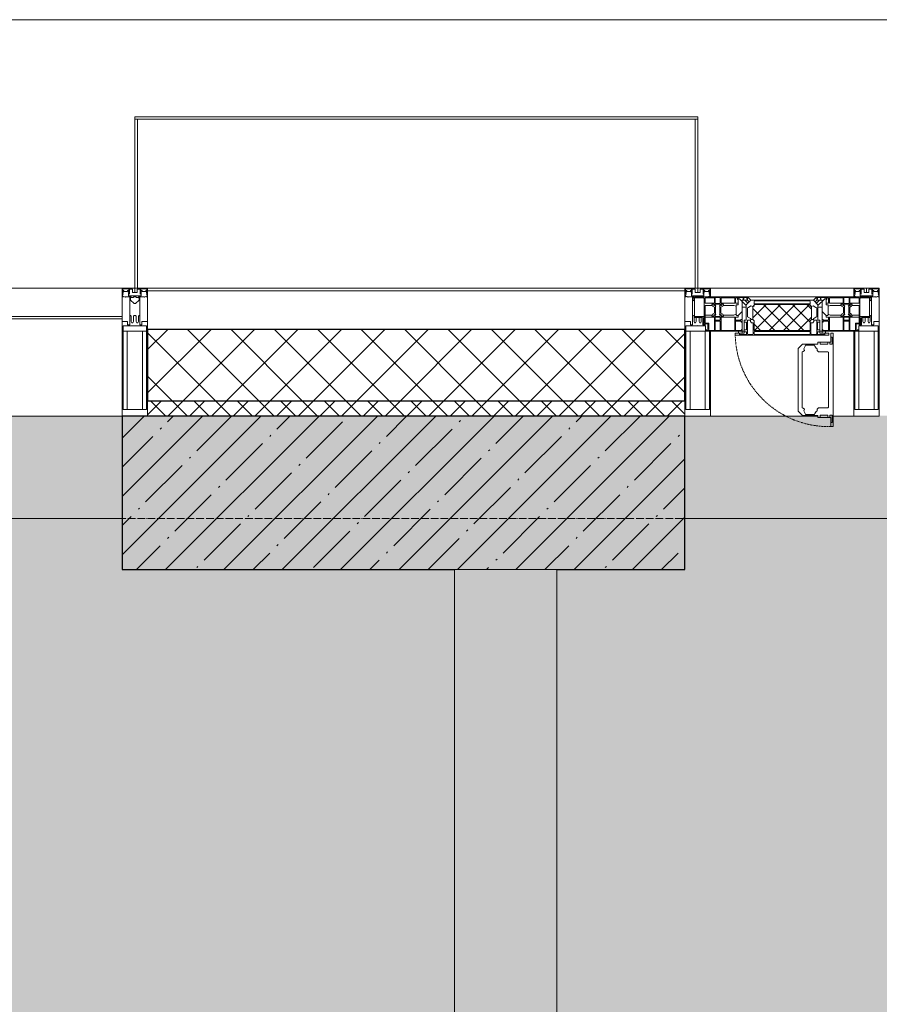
# Model space of a CAD drawing. Header units: millimetres. Extents: x -542966 to 178656, y -69521 to 267189.
# Tile 320 of 388: x -183803 to -182123, y 253686 to 255611. Entities that reach past the tile are written whole.
import ezdxf

# ---------------------------------------------------------------- set-up
doc = ezdxf.new("R2010")
doc.units = ezdxf.units.MM
doc.linetypes.add('-D1-02х01', pattern=[3, 2, -1])
doc.linetypes.add('-D1d1-15x02', pattern=[19, 15, -2, 0, -2])
for name, color, linetype, lineweight in [('_0', 7, 'Continuous', 13), ('A-COLS', 7, 'Continuous', 5), ('A-DETL-GENF', 7, 'Continuous', 5), ('A-GLAZ', 7, 'Continuous', 5), ('A-GLAZ-CURT', 8, 'Continuous', 5), ('A-GLAZ-CWMG', 8, 'Continuous', 5), ('A-WALL', 7, 'Continuous', 5), ('A-WALL-FNSH', 8, 'Continuous', 5), ('I-WALL', 7, 'Continuous', 5), ('S-COLS', 7, 'Continuous', 5), ('S-GRID', 7, 'Continuous', 5), ('Ограждение', 7, 'Continuous', 5), ('Поручни', 7, 'Continuous', 5)]:
    doc.layers.add(name, color=color, linetype=linetype, lineweight=lineweight)

# ---------------------------------------------------------------- blocks, each defined once
blk = doc.blocks.new('Rectangular Mullion - 50Wx250H-2623690-50_AS_M_L19')
at = {"layer": 'A-DETL-GENF'}
for p, q in [((-25, 84), (-25, 250)), ((-25, 250), (0, 250)), ((-23, 237.3), (0, 237.3)), ((-23, 237.3), (-23, 84)), ((-14.9, 84), (-14.9, 237.3)), ((25, 250), (0, 250)), ((23, 237.3), (0, 237.3)), ((14.9, 84), (14.9, 237.3)), ((23, 237.3), (23, 73.6)), ((25, 65.2), (25, 250)), ((0, 84), (-15, 84)), ((0, 84), (23, 84)), ((-0.5, 73.6), (-15, 73.6)), ((-10, 71.3), (-12, 71.3)), ((-10, 57.4), (-10, 71.3)), ((-7, 65.2), (-5.9, 67.3)), ((-7, 65.2), (-7, 57)), ((-4.1, 67.3), (-5.9, 67.3)), ((-4.1, 67.3), (-2.9, 65.1)), ((-2.9, 65.1), (-2.9, 57)), ((0.5, 73.6), (23, 73.6)), ((4.1, 67.3), (2.9, 65.1)), ((2.9, 65.1), (2.9, 57)), ((4.1, 67.3), (5.9, 67.3)), ((7, 65.2), (5.9, 67.3)), ((7, 65.2), (7, 54.7)), ((10, 71.3), (14, 71.3)), ((10, 53), (10, 71.3)), ((14, 71.3), (14, 65.2)), ((14, 65.2), (25, 65.2)), ((8.7, 53), (7, 54.7)), ((8.7, 53), (10, 53)), ((10, 53), (10, 17)), ((8.5, 23), (6, 25.5)), ((8.5, 18.5), (8.5, 23)), ((-23.8, 14.6), (-25, 14.2)), ((-25, 0), (-25, 14.2)), ((-23.8, 17), (-23.8, 14.6)), ((-22.5, 10.6), (-23.8, 14.6)), ((-22.5, 10.6), (-23.7, 9.9)), ((-23.7, 1.3), (-23.7, 9.9)), ((-23.7, 1.3), (-11.8, 1.3)), ((-23.2, 10.2), (-22.5, 8)), ((-22.5, 8), (-22.5, 4.5)), ((-21.3, 4.5), (-22.5, 4.5)), ((-22.3, 17), (-22.3, 16)), ((-22.3, 16), (-21.3, 16)), ((-19.9, 17), (-21.3, 16)), ((-21.3, 4.5), (-21.3, 6.5)), ((-21.3, 6.5), (-14.2, 6.5)), ((-7.4, 16.6), (-18.4, 16.6)), ((-14.2, 6.5), (-14.2, 4.5)), ((-13.2, 4.5), (-14.2, 4.5)), ((-13.2, 4.5), (-12.2, 7.2)), ((-12.7, 7.6), (-11.3, 11.4)), ((-12.7, 7.6), (-11.8, 6.9)), ((-12.2, 9), (-12.2, 14.8)), ((-12.2, 14.8), (0, 14.8)), ((-11.8, 1.3), (-11.8, 6.9)), ((-10.5, 11.2), (-11.3, 11.4)), ((-10.5, 1.5), (-10.5, 11.2)), ((-4.8, 1.5), (-10.5, 1.5)), ((0, 8), (-4.8, 8)), ((-4.8, 1.5), (-4.8, 8)), ((-2.6, 16.8), (0, 16.8)), ((2.6, 16.8), (0, 16.8)), ((0, 14.8), (0, 16.8)), ((0, 14.8), (0, 16.8)), ((12.2, 14.8), (0, 14.8)), ((0, 0), (0, 8)), ((0, 8), (4.8, 8)), ((0, 0), (0, 8)), ((4.8, 1.5), (4.8, 8)), ((4.8, 1.5), (10.5, 1.5)), ((6, 18), (7.4, 18)), ((7.4, 18), (7.4, 16.6)), ((7.4, 16.6), (18.4, 16.6)), ((7.5, 18.5), (8.5, 18.5)), ((7.5, 17), (7.5, 18.5)), ((10, 17), (7.5, 17)), ((10.5, 11.2), (11.3, 11.4)), ((10.5, 1.5), (10.5, 11.2)), ((12.7, 7.6), (11.3, 11.4)), ((12.7, 7.6), (11.8, 6.9)), ((11.8, 1.3), (11.8, 6.9)), ((23.7, 1.3), (11.8, 1.3)), ((12.2, 9), (12.2, 14.8)), ((13.2, 4.5), (12.2, 7.2)), ((13.2, 4.5), (14.2, 4.5)), ((21.3, 6.5), (14.2, 6.5)), ((14.2, 6.5), (14.2, 4.5)), ((18.4, 16.6), (19, 17.6)), ((19, 17.6), (21.3, 16)), ((22.3, 16), (21.3, 16)), ((21.3, 4.5), (21.3, 6.5)), ((21.3, 4.5), (22.5, 4.5)), ((22.3, 17), (22.3, 16)), ((22.3, 17), (23.8, 17)), ((22.5, 10.6), (23.8, 14.6)), ((22.5, 10.6), (23.7, 9.9)), ((23.2, 10.2), (22.5, 8)), ((22.5, 8), (22.5, 4.5)), ((23.7, 1.3), (23.7, 9.9)), ((23.8, 17), (23.8, 14.6)), ((23.8, 14.6), (25, 14.2)), ((25, 0), (25, 14.2)), ((-25, 0), (0, 0)), ((25, 0), (0, 0))]:
    blk.add_line(p, q, dxfattribs=at)
for centre, start, end in [((-0.5, 73.1), 360, 90), ((0.5, 73.1), 90, 180)]:
    blk.add_arc(centre, 0.5, start, end, dxfattribs=at)
blk = doc.blocks.new('Rectangular Mullion - R_StandardFrame_50Wx250H-4664070-50_AS_M_L19')
at = {"layer": 'A-GLAZ-CWMG', "lineweight": 9}
for p, q in [((-25, 84), (-25, 250)), ((-25, 250), (25, 250)), ((25, 250), (25, 0)), ((-25, 0), (-25, 17)), ((25, 0), (-25, 0))]:
    blk.add_line(p, q, dxfattribs=at)
blk = doc.blocks.new('A_PAN_Створка - 383мм-V25-50_AS_M_L19')
at = {"layer": 'A-GLAZ-CURT'}
h = blk.add_hatch(dxfattribs=at)
h.set_pattern_fill('FP_28', color=256, style=0, pattern_type=2)
h.set_pattern_definition([(45, (-9940, -29700), (-14.142136, 14.142136), []), (135, (-9940, -29700), (-14.142136, -14.142136), [])])
h.paths.add_polyline_path([(-53.6, -82.7), (54.6, -81.8), (54.6, -63.4), (57.2, -60.8), (57.2, -36.4), (54.9, -34.1), (54.5, -31.8), (-54.5, -31.8), (-54.9, -34.1), (-57.2, -36.4), (-57.2, -60.8), (-54.6, -63.4), (-54.6, -81.8)])
at = {"layer": 'A-DETL-GENF'}
for p, q in [((-70, -32.1), (-61.4, -23.5)), ((-70, -62.5), (-70, -32.1)), ((-67.8, -38.3), (-65.7, -37.4)), ((-67.8, -55.7), (-67.8, -38.3)), ((-65.7, -37.4), (-60.8, -34.7)), ((61.4, -23.5), (-61.4, -23.5)), ((-60.8, -34.7), (-57.3, -35.9)), ((-55.2, -33.8), (-57.3, -35.9)), ((-54.9, -34.1), (-57.2, -36.4)), ((-57.2, -36.4), (-57.2, -60.8)), ((-55.2, -33.8), (-54.8, -31.5)), ((-54.9, -25.8), (-53.9, -24.8)), ((-54.9, -29.5), (-54.9, -25.8)), ((-53.9, -30.5), (-54.9, -29.5)), ((-54.5, -31.8), (-54.9, -34.1)), ((0, -31.5), (-54.8, -31.5)), ((54.5, -31.8), (-54.5, -31.8)), ((-53.9, -24.8), (53.9, -24.8)), ((53.9, -30.5), (-53.9, -30.5)), ((0, -31.5), (54.8, -31.5)), ((54.9, -25.8), (53.9, -24.8)), ((53.9, -30.5), (54.9, -29.5)), ((54.9, -34.1), (54.5, -31.8)), ((55.2, -33.8), (54.8, -31.5)), ((54.9, -29.5), (54.9, -25.8)), ((57.2, -36.4), (54.9, -34.1)), ((55.2, -33.8), (57.3, -35.9)), ((57.2, -60.8), (57.2, -36.4)), ((60.8, -34.7), (57.3, -35.9)), ((65.7, -37.4), (60.8, -34.7)), ((70, -32.1), (61.4, -23.5)), ((67.8, -38.3), (65.7, -37.4)), ((67.8, -55.7), (67.8, -38.3)), ((70, -62.5), (70, -32.1)), ((-66, -56.5), (-67.8, -55.7)), ((-66, -56.5), (-62, -59.1)), ((66, -56.5), (62, -59.1)), ((66, -56.5), (67.8, -55.7)), ((-73.9, -62.5), (-70, -62.5)), ((-73.9, -87.5), (-73.9, -62.5)), ((-69.4, -66.5), (-73.9, -66.5)), ((-69.4, -81.5), (-69.4, -66.5)), ((-61.7, -62.5), (-67.9, -62.5)), ((-67.9, -62.5), (-67.9, -89.3)), ((-62, -59.1), (-60.7, -61)), ((-61.7, -64.9), (-61.7, -62.5)), ((-60.1, -67.7), (-61.7, -64.9)), ((-60.7, -61), (-57.4, -61)), ((-56.4, -67.7), (-60.1, -67.7)), ((-57.4, -61), (-54.9, -63.5)), ((-57.2, -60.8), (-54.6, -63.4)), ((-56.4, -89.4), (-56.4, -67.7)), ((-54.9, -63.5), (-54.9, -81.9)), ((-54.6, -63.4), (-54.6, -81.8)), ((54.6, -63.4), (57.2, -60.8)), ((54.6, -81.8), (54.6, -63.4)), ((57.4, -61), (54.9, -63.5)), ((54.9, -63.5), (54.9, -81.9)), ((56.4, -67.7), (60.1, -67.7)), ((56.4, -89.4), (56.4, -67.7)), ((60.7, -61), (57.4, -61)), ((60.1, -67.7), (61.7, -64.9)), ((62, -59.1), (60.7, -61)), ((61.7, -62.5), (67.9, -62.5)), ((61.7, -64.9), (61.7, -62.5)), ((67.9, -62.5), (67.9, -89.3)), ((69.4, -66.5), (73.9, -66.5)), ((69.4, -81.5), (69.4, -66.5)), ((73.9, -62.5), (70, -62.5)), ((73.9, -87.5), (73.9, -62.5)), ((-91.5, -87.5), (-73.9, -87.5)), ((-91.5, -92), (-91.5, -87.5)), ((-91.5, -92), (91.5, -92)), ((-83.4, -90.3), (-83.4, -87.5)), ((-83.4, -90.3), (-69.4, -90.3)), ((-73.9, -81.5), (-69.4, -81.5)), ((-69.4, -85.5), (-73.9, -85.5)), ((-69.4, -90.3), (-69.4, -85.5)), ((-67.9, -89.3), (-66.9, -90.3)), ((-66.9, -90.3), (-57.4, -90.3)), ((-57.4, -90.3), (-56.4, -89.4)), ((-54.9, -81.9), (-53.8, -83)), ((-54.9, -85.6), (-53.9, -84.6)), ((-54.9, -89.3), (-54.9, -85.6)), ((-53.9, -90.3), (-54.9, -89.3)), ((-54.6, -81.8), (-53.6, -82.7)), ((-53.9, -84.6), (53.9, -84.6)), ((53.9, -90.3), (-53.9, -90.3)), ((53.8, -83), (-53.8, -83)), ((-53.6, -82.7), (53.6, -82.7)), ((53.6, -82.7), (54.6, -81.8)), ((54.9, -81.9), (53.8, -83)), ((54.9, -85.6), (53.9, -84.6)), ((53.9, -90.3), (54.9, -89.3)), ((54.9, -89.3), (54.9, -85.6)), ((57.4, -90.3), (56.4, -89.4)), ((66.9, -90.3), (57.4, -90.3)), ((67.9, -89.3), (66.9, -90.3)), ((73.9, -81.5), (69.4, -81.5)), ((69.4, -85.5), (73.9, -85.5)), ((69.4, -90.3), (69.4, -85.5)), ((83.4, -90.3), (69.4, -90.3)), ((91.5, -87.5), (73.9, -87.5)), ((83.4, -90.3), (83.4, -87.5)), ((91.5, -92), (91.5, -87.5))]:
    blk.add_line(p, q, dxfattribs=at)
at = {"layer": 'A-DETL-GENF', "color": 9, "true_color": 0xc8c8c8}
for p, q in [((95.1, -87.5), (95.1, -105.1)), ((99.6, -87.5), (95.1, -87.5)), ((97.9, -95.6), (95.1, -95.6)), ((97.9, -95.6), (97.9, -109.6)), ((99.6, -270.5), (99.6, -87.5)), ((39.7, -109), (31.1, -117.6)), ((70.1, -109), (39.7, -109)), ((45, -113.3), (42.3, -118.2)), ((45.9, -111.2), (45, -113.3)), ((63.3, -111.2), (45.9, -111.2)), ((64.1, -113), (63.3, -111.2)), ((64.1, -113), (66.7, -117)), ((70.1, -105.1), (70.1, -109)), ((95.1, -105.1), (70.1, -105.1)), ((74.1, -109.6), (74.1, -105.1)), ((89.1, -109.6), (74.1, -109.6)), ((89.1, -105.1), (89.1, -109.6)), ((93.1, -109.6), (93.1, -105.1)), ((97.9, -109.6), (93.1, -109.6)), ((31.1, -117.6), (31.1, -240.4)), ((41.4, -123.8), (39.1, -124.2)), ((39.1, -179), (39.1, -124.2)), ((41.4, -123.8), (43.5, -121.7)), ((42.3, -118.2), (43.5, -121.7)), ((66.7, -117), (68.6, -118.3)), ((68.6, -118.3), (68.6, -121.6)), ((68.6, -121.6), (71.1, -124.1)), ((71.1, -124.1), (89.5, -124.1)), ((89.5, -124.1), (90.6, -125.2)), ((90.6, -125.2), (90.6, -232.8)), ((39.1, -179), (39.1, -233.8)), ((39.7, -249), (31.1, -240.4)), ((41.4, -234.2), (39.1, -233.8)), ((70.1, -249), (39.7, -249)), ((41.4, -234.2), (43.5, -236.3)), ((42.3, -239.8), (43.5, -236.3)), ((45, -244.7), (42.3, -239.8)), ((45.9, -246.8), (45, -244.7)), ((63.3, -246.8), (45.9, -246.8)), ((64.1, -245), (63.3, -246.8)), ((64.1, -245), (66.7, -241)), ((66.7, -241), (68.6, -239.7)), ((68.6, -236.4), (71.1, -233.9)), ((68.6, -239.7), (68.6, -236.4)), ((70.1, -252.9), (70.1, -249)), ((71.1, -233.9), (89.5, -233.9)), ((74.1, -248.4), (74.1, -252.9)), ((89.1, -248.4), (74.1, -248.4)), ((89.1, -252.9), (89.1, -248.4)), ((89.5, -233.9), (90.6, -232.8)), ((93.1, -248.4), (93.1, -252.9)), ((97.9, -248.4), (93.1, -248.4)), ((97.9, -262.4), (97.9, -248.4)), ((95.1, -252.9), (70.1, -252.9)), ((95.1, -270.5), (95.1, -252.9)), ((97.9, -262.4), (95.1, -262.4)), ((99.6, -270.5), (95.1, -270.5))]:
    blk.add_line(p, q, dxfattribs=at)
at = {"layer": 'A-GLAZ'}
for p, q in [((-67.9, -17), (-171, -17)), ((-171, -17), (-171, -57)), ((-171, -18.5), (-153.5, -18.5)), ((-153.5, -18.5), (-152, -20)), ((-150.5, -17), (-150.5, -29.4)), ((-132.4, -18.6), (-150.5, -18.6)), ((-132.4, -29.4), (-132.4, -18.6)), ((-131, -18.2), (-131, -29.5)), ((-120.8, -18.2), (-131, -18.2)), ((-120.8, -18.2), (-120.8, -29.5)), ((-119.3, -18.6), (-92.5, -18.6)), ((-119.3, -29.4), (-119.3, -18.6)), ((-92.5, -18.6), (-92.5, -29.4)), ((-90.8, -18.5), (-90.8, -29.4)), ((-87.3, -18.5), (-90.8, -18.5)), ((-87.3, -20.4), (-87.3, -18.5)), ((-85.9, -18.2), (-85.9, -20.4)), ((-75.9, -18.2), (-85.9, -18.2)), ((-75.9, -21.5), (-75.9, -18.2)), ((-74.9, -17.9), (-74.9, -21.5)), ((-68.9, -17.9), (-74.9, -17.9)), ((-68.9, -21.5), (-68.9, -17.9)), ((-61.4, -23.5), (-67.9, -17)), ((-67.9, -17), (-67.9, -23.5)), ((67.9, -17), (-67.7, -17)), ((-67.7, -17), (67.9, -17)), ((67.9, -17), (61.4, -23.5)), ((67.9, -23.5), (67.9, -17)), ((171, -17), (67.9, -17)), ((68.9, -17.9), (74.9, -17.9)), ((68.9, -21.5), (68.9, -17.9)), ((74.9, -17.9), (74.9, -21.5)), ((75.9, -18.2), (85.9, -18.2)), ((75.9, -21.5), (75.9, -18.2)), ((85.9, -18.2), (85.9, -20.4)), ((87.3, -18.5), (90.8, -18.5)), ((87.3, -20.4), (87.3, -18.5)), ((90.8, -18.5), (90.8, -29.4)), ((92.5, -18.6), (92.5, -29.4)), ((119.3, -18.6), (92.5, -18.6)), ((119.3, -29.4), (119.3, -18.6)), ((120.8, -18.2), (120.8, -29.5)), ((120.8, -18.2), (131, -18.2)), ((131, -18.2), (131, -29.5)), ((132.4, -18.6), (150.5, -18.6)), ((132.4, -29.4), (132.4, -18.6)), ((150.5, -17), (150.5, -29.4)), ((153.5, -18.5), (152, -20)), ((171, -18.5), (153.5, -18.5)), ((171, -57), (171, -17)), ((-152, -20), (-152, -73.5)), ((-150.5, -29.4), (-132.4, -29.4)), ((-150.5, -33.6), (-150.5, -68)), ((-136.3, -33.6), (-150.5, -33.6)), ((-137.2, -31), (-135.8, -35)), ((-132.5, -31), (-137.2, -31)), ((-132.1, -36.8), (-135.8, -35)), ((-132.5, -31.9), (-133.4, -33.7)), ((-133.4, -33.7), (-130.1, -35.3)), ((-132.5, -31.9), (-132.5, -31)), ((-132.1, -49), (-132.1, -36.8)), ((-131, -29.5), (-120.8, -29.5)), ((-131, -30.9), (-131, -33)), ((-120.8, -30.9), (-131, -30.9)), ((-129.4, -34.6), (-131, -33)), ((-130.1, -35.3), (-129.4, -34.6)), ((-130.1, -35.3), (-130.1, -50.4)), ((-122.4, -34.6), (-120.8, -33)), ((-121.7, -35.3), (-122.4, -34.6)), ((-118.4, -33.7), (-121.7, -35.3)), ((-121.7, -35.3), (-121.7, -50.4)), ((-120.8, -30.9), (-120.8, -33)), ((-119.7, -36.8), (-115.9, -35)), ((-119.7, -49), (-119.7, -36.8)), ((-92.5, -29.4), (-119.3, -29.4)), ((-119.3, -31), (-114.6, -31)), ((-119.3, -31.9), (-119.3, -31)), ((-119.3, -31.9), (-118.4, -33.7)), ((-114.6, -31), (-115.9, -35)), ((-94.1, -33.5), (-115.4, -33.5)), ((-89.9, -35.1), (-94.1, -33.5)), ((-90.8, -29.4), (-85.9, -29.4)), ((-89.9, -32.5), (-89.9, -35.1)), ((-85.9, -32.5), (-89.9, -32.5)), ((-89.9, -35.1), (-89.9, -50.9)), ((-87.3, -20.4), (-87.3, -21.9)), ((-84.8, -20.4), (-87.3, -20.4)), ((-87.3, -21.9), (-85.9, -21.9)), ((-85.9, -21.9), (-85.9, -29.4)), ((-85.9, -29.4), (-85.9, -32.5)), ((-83.4, -20.4), (-84.8, -20.4)), ((-70, -33.8), (-83.4, -20.4)), ((-78, -84), (-78, -23.5)), ((-78, -23.5), (-67.9, -23.5)), ((-78, -36.8), (-70, -36.8)), ((-78, -45.6), (-78, -36.8)), ((-75.9, -21.5), (-75.9, -23.5)), ((-74.9, -21.5), (-75.9, -21.5)), ((-75.9, -23.5), (-73, -23.5)), ((-67.2, -29.3), (-73, -23.5)), ((-61.4, -23.5), (-70, -32.1)), ((-70, -32.1), (-70, -62.5)), ((-70, -36.8), (-70, -33.8)), ((-67.9, -21.5), (-68.9, -21.5)), ((-67.9, -21.5), (-67.9, -23.5)), ((-67.9, -23.5), (-64.6, -26.8)), ((-67.9, -23.5), (-64.6, -26.8)), ((-64.6, -26.8), (-67.2, -29.3)), ((-64.6, -26.8), (-61.4, -23.5)), ((61.4, -23.5), (-61.4, -23.5)), ((70, -32.1), (61.4, -23.5)), ((61.4, -23.5), (64.6, -26.8)), ((67.9, -23.5), (64.6, -26.8)), ((64.6, -26.8), (67.9, -23.5)), ((64.6, -26.8), (67.2, -29.3)), ((67.2, -29.3), (73, -23.5)), ((67.9, -21.5), (67.9, -23.5)), ((67.9, -21.5), (68.9, -21.5)), ((67.9, -23.5), (78, -23.5)), ((70, -33.8), (83.4, -20.4)), ((70, -62.5), (70, -32.1)), ((70, -36.8), (70, -33.8)), ((78, -36.8), (70, -36.8)), ((75.9, -23.5), (73, -23.5)), ((74.9, -21.5), (75.9, -21.5)), ((75.9, -21.5), (75.9, -23.5)), ((78, -23.5), (78, -84)), ((78, -45.6), (78, -36.8)), ((83.4, -20.4), (84.8, -20.4)), ((84.8, -20.4), (87.3, -20.4)), ((85.9, -21.9), (85.9, -29.4)), ((87.3, -21.9), (85.9, -21.9)), ((85.9, -29.4), (85.9, -32.5)), ((90.8, -29.4), (85.9, -29.4)), ((85.9, -32.5), (89.9, -32.5)), ((87.3, -20.4), (87.3, -21.9)), ((89.9, -32.5), (89.9, -35.1)), ((89.9, -35.1), (94.1, -33.5)), ((89.9, -35.1), (89.9, -50.9)), ((92.5, -29.4), (119.3, -29.4)), ((94.1, -33.5), (115.4, -33.5)), ((114.6, -31), (115.9, -35)), ((119.3, -31), (114.6, -31)), ((119.7, -36.8), (115.9, -35)), ((119.3, -31.9), (118.4, -33.7)), ((118.4, -33.7), (121.7, -35.3)), ((119.3, -31.9), (119.3, -31)), ((119.7, -49), (119.7, -36.8)), ((131, -29.5), (120.8, -29.5)), ((120.8, -30.9), (120.8, -33)), ((120.8, -30.9), (131, -30.9)), ((122.4, -34.6), (120.8, -33)), ((121.7, -35.3), (122.4, -34.6)), ((121.7, -35.3), (121.7, -50.4)), ((129.4, -34.6), (131, -33)), ((130.1, -35.3), (129.4, -34.6)), ((133.4, -33.7), (130.1, -35.3)), ((130.1, -35.3), (130.1, -50.4)), ((131, -30.9), (131, -33)), ((132.1, -36.8), (135.8, -35)), ((132.1, -49), (132.1, -36.8)), ((150.5, -29.4), (132.4, -29.4)), ((132.5, -31), (137.2, -31)), ((132.5, -31.9), (132.5, -31)), ((132.5, -31.9), (133.4, -33.7)), ((137.2, -31), (135.8, -35)), ((136.3, -33.6), (150.5, -33.6)), ((150.5, -33.6), (150.5, -68)), ((152, -20), (152, -73.5)), ((-171, -55.5), (-152, -55.5)), ((-171, -57), (-156, -57)), ((-136.4, -52.4), (-150.5, -52.4)), ((-150.5, -56.6), (-132.4, -56.6)), ((-137.2, -54.8), (-135.8, -50.8)), ((-132.5, -54.8), (-137.2, -54.8)), ((-132.1, -49), (-135.8, -50.8)), ((-133.4, -52), (-130.1, -50.4)), ((-132.5, -53.8), (-133.4, -52)), ((-132.5, -53.8), (-132.5, -54.8)), ((-132.4, -56.6), (-132.4, -82.5)), ((-129.4, -51.1), (-131, -52.7)), ((-131, -55.1), (-131, -52.7)), ((-120.8, -55.1), (-131, -55.1)), ((-131, -56.5), (-131, -62.6)), ((-131, -56.5), (-120.8, -56.5)), ((-130.1, -50.4), (-129.4, -51.1)), ((-121.7, -50.4), (-122.4, -51.1)), ((-122.4, -51.1), (-120.8, -52.7)), ((-118.4, -52), (-121.7, -50.4)), ((-120.8, -55.1), (-120.8, -52.7)), ((-120.8, -56.5), (-120.8, -62.6)), ((-119.7, -49), (-115.9, -50.8)), ((-119.3, -53.8), (-118.4, -52)), ((-119.3, -53.8), (-119.3, -54.8)), ((-119.3, -54.8), (-114.6, -54.8)), ((-119.3, -56.6), (-119.3, -82.5)), ((-92.5, -56.6), (-119.3, -56.6)), ((-114.6, -54.8), (-115.9, -50.8)), ((-94.1, -52.5), (-115.3, -52.5)), ((-89.9, -50.9), (-94.1, -52.5)), ((-92.5, -56.6), (-92.5, -82.5)), ((-90.8, -56.6), (-85.9, -56.6)), ((-90.8, -62.7), (-90.8, -56.6)), ((-89.9, -52.2), (-89.9, -50.9)), ((-89.9, -52.2), (-88.6, -53.5)), ((-85.9, -53.5), (-88.6, -53.5)), ((-85.9, -53.5), (-78, -45.6)), ((-85.9, -56.6), (-85.9, -53.5)), ((85.9, -53.5), (78, -45.6)), ((85.9, -53.5), (88.6, -53.5)), ((85.9, -56.6), (85.9, -53.5)), ((90.8, -56.6), (85.9, -56.6)), ((89.9, -52.2), (88.6, -53.5)), ((89.9, -50.9), (94.1, -52.5)), ((89.9, -52.2), (89.9, -50.9)), ((90.8, -62.7), (90.8, -56.6)), ((92.5, -56.6), (119.3, -56.6)), ((92.5, -56.6), (92.5, -82.5)), ((94.1, -52.5), (115.3, -52.5)), ((114.6, -54.8), (115.9, -50.8)), ((119.3, -54.8), (114.6, -54.8)), ((119.7, -49), (115.9, -50.8)), ((118.4, -52), (121.7, -50.4)), ((119.3, -53.8), (118.4, -52)), ((119.3, -53.8), (119.3, -54.8)), ((119.3, -56.6), (119.3, -82.5)), ((122.4, -51.1), (120.8, -52.7)), ((120.8, -55.1), (120.8, -52.7)), ((120.8, -55.1), (131, -55.1)), ((120.8, -56.5), (120.8, -62.6)), ((131, -56.5), (120.8, -56.5)), ((121.7, -50.4), (122.4, -51.1)), ((130.1, -50.4), (129.4, -51.1)), ((129.4, -51.1), (131, -52.7)), ((133.4, -52), (130.1, -50.4)), ((131, -55.1), (131, -52.7)), ((131, -56.5), (131, -62.6)), ((132.1, -49), (135.8, -50.8)), ((150.5, -56.6), (132.4, -56.6)), ((132.4, -56.6), (132.4, -82.5)), ((132.5, -53.8), (133.4, -52)), ((132.5, -53.8), (132.5, -54.8)), ((132.5, -54.8), (137.2, -54.8)), ((137.2, -54.8), (135.8, -50.8)), ((136.4, -52.4), (150.5, -52.4)), ((171, -55.5), (152, -55.5)), ((156, -57), (171, -57)), ((-153, -60), (-153, -73.5)), ((-153, -73.5), (-150, -73.5)), ((-150.5, -68), (-143.5, -68)), ((-150.5, -69.5), (-150.5, -73.5)), ((-145, -69.5), (-150.5, -69.5)), ((-150, -73.5), (-150, -84)), ((-145, -69.5), (-145, -79.5)), ((-143.5, -68), (-143.5, -81)), ((-120.8, -62.6), (-131, -62.6)), ((-131, -64.6), (-120.8, -64.6)), ((-131, -82.5), (-131, -64.6)), ((-120.8, -82.5), (-120.8, -64.6)), ((-80.4, -62.7), (-90.8, -62.7)), ((-90.8, -64.6), (-90.8, -82.5)), ((-80.1, -64.6), (-90.8, -64.6)), ((-80.4, -61.1), (-80.4, -62.7)), ((-78, -61.1), (-80.4, -61.1)), ((-80.1, -66.1), (-80.1, -64.6)), ((-78, -66.1), (-80.1, -66.1)), ((-78, -66.1), (-78, -61.1)), ((-70, -62.5), (-73.9, -62.5)), ((-73.9, -62.5), (-73.9, -87.5)), ((73.9, -62.5), (70, -62.5)), ((73.9, -87.5), (73.9, -62.5)), ((78, -61.1), (80.4, -61.1)), ((78, -66.1), (78, -61.1)), ((78, -66.1), (80.1, -66.1)), ((80.1, -64.6), (90.8, -64.6)), ((80.1, -66.1), (80.1, -64.6)), ((80.4, -61.1), (80.4, -62.7)), ((80.4, -62.7), (90.8, -62.7)), ((90.8, -64.6), (90.8, -82.5)), ((120.8, -62.6), (131, -62.6)), ((120.8, -82.5), (120.8, -64.6)), ((131, -64.6), (120.8, -64.6)), ((131, -82.5), (131, -64.6)), ((143.5, -68), (143.5, -81)), ((150.5, -68), (143.5, -68)), ((145, -69.5), (150.5, -69.5)), ((145, -69.5), (145, -79.5)), ((150, -84), (150, -73.5)), ((150, -73.5), (153, -73.5)), ((150.5, -69.5), (150.5, -73.5)), ((153, -73.5), (153, -60)), ((-150, -84), (-78, -84)), ((-148.5, -81), (-148.5, -82.5)), ((-143.5, -81), (-148.5, -81)), ((-148.5, -82.5), (-132.4, -82.5)), ((-131, -82.5), (-120.8, -82.5)), ((-119.3, -82.5), (-92.5, -82.5)), ((-73.9, -87.5), (-91.5, -87.5)), ((-91.5, -87.5), (-91.5, -92)), ((-91.5, -92), (91.5, -92)), ((-90.8, -82.5), (-79.5, -82.5)), ((-78, -84), (-85, -84)), ((-85, -84), (-85, -87.5)), ((-85, -87.5), (-78, -87.5)), ((-79.5, -80.6), (-78, -80.6)), ((-79.5, -82.5), (-79.5, -80.6)), ((-78, -87.5), (-78, -84)), ((-78, -84), (-73.9, -84)), ((73.9, -84), (78, -84)), ((91.5, -87.5), (73.9, -87.5)), ((79.5, -80.6), (78, -80.6)), ((78, -87.5), (78, -84)), ((78, -84), (85, -84)), ((78, -84), (150, -84)), ((85, -87.5), (78, -87.5)), ((79.5, -82.5), (79.5, -80.6)), ((90.8, -82.5), (79.5, -82.5)), ((85, -84), (85, -87.5)), ((91.5, -92), (91.5, -87.5)), ((119.3, -82.5), (92.5, -82.5)), ((131, -82.5), (120.8, -82.5)), ((148.5, -82.5), (132.4, -82.5)), ((143.5, -81), (148.5, -81)), ((148.5, -81), (148.5, -82.5))]:
    blk.add_line(p, q, dxfattribs=at)
for centre, start, end in [((-156, -60), 0, 90), ((156, -60), 90, 180)]:
    blk.add_arc(centre, 3, start, end, dxfattribs=at)
at = {"layer": 'A-GLAZ', "linetype": '-D1-02х01'}
blk.add_arc((91.4, -87.5), 183, 181.4091, 271.1445, dxfattribs=at)
blk = doc.blocks.new('Rectangular Mullion - R_StandardFrame_50Wx250H-3323618-50_AS_M_L19')
at = {"layer": 'A-GLAZ-CWMG'}
for p, q in [((37450, 1250), (37450, 1039.9)), ((37700, 1250), (37700, 970)), ((37450, 1010.4), (37450, 970))]:
    blk.add_line(p, q, dxfattribs=at)
blk = doc.blocks.new('System Panel - A_PAN_Glass-4664071-50_AS_M_L19')
at = {"layer": 'A-GLAZ-CURT'}
for p, q in [((910, 0), (-910, 0)), ((-910, 0), (-910, -55)), ((910, -55), (910, 0)), ((-910, -55), (910, -55))]:
    blk.add_line(p, q, dxfattribs=at)
blk = doc.blocks.new('Rectangular Mullion - 50Wx250H-V1-50_AS_M_L19')
at = {"layer": 'A-DETL-GENF'}
for p, q in [((-25, 65.2), (-25, 250)), ((-25, 250), (0, 250)), ((-23, 237.3), (0, 237.3)), ((-23, 237.3), (-23, 73.6)), ((-14.9, 84), (-14.9, 237.3)), ((25, 250), (0, 250)), ((23, 237.3), (0, 237.3)), ((14.9, 84), (14.9, 237.3)), ((23, 237.3), (23, 73.6)), ((25, 65.2), (25, 250)), ((0, 84), (-23, 84)), ((0, 84), (23, 84)), ((-14, 65.2), (-25, 65.2)), ((-0.5, 73.6), (-23, 73.6)), ((-14, 71.3), (-14, 65.2)), ((-10, 71.3), (-14, 71.3)), ((-10, 53), (-10, 71.3)), ((-7, 65.2), (-5.9, 67.3)), ((-7, 65.2), (-7, 54.7)), ((-4.1, 67.3), (-5.9, 67.3)), ((-4.1, 67.3), (-2.9, 65.1)), ((-2.9, 65.1), (-2.9, 54.6)), ((0.5, 73.6), (23, 73.6)), ((4.1, 67.3), (2.9, 65.1)), ((2.9, 65.1), (2.9, 54.6)), ((4.1, 67.3), (5.9, 67.3)), ((7, 65.2), (5.9, 67.3)), ((7, 65.2), (7, 54.7)), ((10, 71.3), (14, 71.3)), ((10, 53), (10, 71.3)), ((14, 71.3), (14, 65.2)), ((14, 65.2), (25, 65.2)), ((-8.7, 53), (-10, 53)), ((-10, 53), (-10, 17)), ((-8.7, 53), (-7, 54.7)), ((-1.3, 53), (-2.9, 54.6)), ((0, 53), (-1.3, 53)), ((0, 53), (1.3, 53)), ((1.3, 53), (2.9, 54.6)), ((8.7, 53), (7, 54.7)), ((8.7, 53), (10, 53)), ((10, 53), (10, 17)), ((-8.5, 23), (-1.5, 30)), ((-8.5, 18.5), (-8.5, 23)), ((-1.5, 30), (0, 30)), ((1.5, 30), (0, 30)), ((8.5, 23), (1.5, 30)), ((8.5, 18.5), (8.5, 23)), ((-23.8, 14.6), (-25, 14.2)), ((-25, 0), (-25, 14.2)), ((-22.3, 17), (-23.8, 17)), ((-23.8, 17), (-23.8, 14.6)), ((-22.5, 10.6), (-23.8, 14.6)), ((-22.5, 10.6), (-23.7, 9.9)), ((-23.7, 1.3), (-23.7, 9.9)), ((-23.7, 1.3), (-11.8, 1.3)), ((-23.2, 10.2), (-22.5, 8)), ((-22.5, 8), (-22.5, 4.5)), ((-21.3, 4.5), (-22.5, 4.5)), ((-22.3, 17), (-22.3, 16)), ((-22.3, 16), (-21.3, 16)), ((-19, 17.6), (-21.3, 16)), ((-21.3, 4.5), (-21.3, 6.5)), ((-21.3, 6.5), (-14.2, 6.5)), ((-18.4, 16.6), (-19, 17.6)), ((-7.4, 16.6), (-18.4, 16.6)), ((-14.2, 6.5), (-14.2, 4.5)), ((-13.2, 4.5), (-14.2, 4.5)), ((-13.2, 4.5), (-12.2, 7.2)), ((-12.7, 7.6), (-11.3, 11.4)), ((-12.7, 7.6), (-11.8, 6.9)), ((-12.2, 9), (-12.2, 14.8)), ((-12.2, 14.8), (0, 14.8)), ((-11.8, 1.3), (-11.8, 6.9)), ((-10.5, 11.2), (-11.3, 11.4)), ((-10.5, 1.5), (-10.5, 11.2)), ((-4.8, 1.5), (-10.5, 1.5)), ((-10, 17), (-7.5, 17)), ((-7.5, 18.5), (-8.5, 18.5)), ((-7.5, 17), (-7.5, 18.5)), ((-7.4, 18), (-7.4, 16.6)), ((-2.6, 18), (-7.4, 18)), ((0, 8), (-4.8, 8)), ((-4.8, 1.5), (-4.8, 8)), ((-2.6, 18), (-2.6, 16.8)), ((-2.6, 16.8), (0, 16.8)), ((2.6, 16.8), (0, 16.8)), ((0, 14.8), (0, 16.8)), ((0, 14.8), (0, 16.8)), ((12.2, 14.8), (0, 14.8)), ((0, 0), (0, 8)), ((0, 8), (4.8, 8)), ((0, 0), (0, 8)), ((2.6, 18), (2.6, 16.8)), ((2.6, 18), (7.4, 18)), ((4.8, 1.5), (4.8, 8)), ((4.8, 1.5), (10.5, 1.5)), ((7.4, 18), (7.4, 16.6)), ((7.4, 16.6), (18.4, 16.6)), ((7.5, 18.5), (8.5, 18.5)), ((7.5, 17), (7.5, 18.5)), ((10, 17), (7.5, 17)), ((10.5, 11.2), (11.3, 11.4)), ((10.5, 1.5), (10.5, 11.2)), ((12.7, 7.6), (11.3, 11.4)), ((12.7, 7.6), (11.8, 6.9)), ((11.8, 1.3), (11.8, 6.9)), ((23.7, 1.3), (11.8, 1.3)), ((12.2, 9), (12.2, 14.8)), ((13.2, 4.5), (12.2, 7.2)), ((13.2, 4.5), (14.2, 4.5)), ((21.3, 6.5), (14.2, 6.5)), ((14.2, 6.5), (14.2, 4.5)), ((18.4, 16.6), (19, 17.6)), ((19, 17.6), (21.3, 16)), ((22.3, 16), (21.3, 16)), ((21.3, 4.5), (21.3, 6.5)), ((21.3, 4.5), (22.5, 4.5)), ((22.3, 17), (22.3, 16)), ((22.3, 17), (23.8, 17)), ((22.5, 10.6), (23.8, 14.6)), ((22.5, 10.6), (23.7, 9.9)), ((23.2, 10.2), (22.5, 8)), ((22.5, 8), (22.5, 4.5)), ((23.7, 1.3), (23.7, 9.9)), ((23.8, 17), (23.8, 14.6)), ((23.8, 14.6), (25, 14.2)), ((25, 0), (25, 14.2)), ((-25, 0), (0, 0)), ((25, 0), (0, 0))]:
    blk.add_line(p, q, dxfattribs=at)
for centre, start, end in [((-0.5, 73.1), 360, 90), ((0.5, 73.1), 90, 180)]:
    blk.add_arc(centre, 0.5, start, end, dxfattribs=at)
blk = doc.blocks.new('Rectangular Mullion - R_StandardFrame_50Wx250H-4664681-50_AS_M_L19')
at = {"layer": 'A-GLAZ-CWMG', "lineweight": 9}
for p, q in [((-50, 0), (-50, 250)), ((-50, 250), (0, 250)), ((0, 250), (0, 0)), ((0, 0), (-50, 0))]:
    blk.add_line(p, q, dxfattribs=at)
blk = doc.blocks.new('Rectangular Mullion - R_InvisibleFrame_50Wx250H-3515827-50_AS_M_L19')
at = {"layer": 'A-GLAZ-CWMG'}
for p, q in [((10130, 29640), (11950, 29640)), ((10130, 29450), (11950, 29450))]:
    blk.add_line(p, q, dxfattribs=at)
blk = doc.blocks.new('Ограждение - Ограждение-4621866-50_AS_M_L19')
at = {"layer": 'Поручни'}
blk.add_line((16400, 30175), (-1225, 30175), dxfattribs=at)
blk = doc.blocks.new('Rectangular Mullion - 50Wx250H-V3-50_AS_M_L19')
at = {"layer": 'A-DETL-GENF'}
for p, q in [((-25, 65.2), (-25, 250)), ((-25, 250), (0, 250)), ((-23, 237.3), (0, 237.3)), ((-23, 237.3), (-23, 73.6)), ((-14.9, 84), (-14.9, 237.3)), ((25, 250), (0, 250)), ((23, 237.3), (0, 237.3)), ((14.9, 84), (14.9, 237.3)), ((23, 237.3), (23, 84)), ((25, 84), (25, 250)), ((0, 84), (-23, 84)), ((0, 84), (15, 84)), ((-14, 65.2), (-25, 65.2)), ((-0.5, 73.6), (-23, 73.6)), ((-14, 71.3), (-14, 65.2)), ((-10, 71.3), (-14, 71.3)), ((-10, 53), (-10, 71.3)), ((-7, 65.2), (-5.9, 67.3)), ((-7, 65.2), (-7, 54.7)), ((-4.1, 67.3), (-5.9, 67.3)), ((-4.1, 67.3), (-2.9, 65.1)), ((-2.9, 65.1), (-2.9, 57)), ((0.5, 73.6), (15, 73.6)), ((4.1, 67.3), (2.9, 65.1)), ((2.9, 65.1), (2.9, 57)), ((4.1, 67.3), (5.9, 67.3)), ((7, 65.2), (5.9, 67.3)), ((7, 65.2), (7, 57)), ((10, 71.3), (12, 71.3)), ((10, 57.4), (10, 71.3)), ((-8.7, 53), (-10, 53)), ((-10, 53), (-10, 17)), ((-8.7, 53), (-7, 54.7)), ((-8.5, 23), (-6, 25.5)), ((-8.5, 18.5), (-8.5, 23)), ((-23.8, 14.6), (-25, 14.2)), ((-25, 0), (-25, 14.2)), ((-22.3, 17), (-23.8, 17)), ((-23.8, 17), (-23.8, 14.6)), ((-22.5, 10.6), (-23.8, 14.6)), ((-22.5, 10.6), (-23.7, 9.9)), ((-23.7, 1.3), (-23.7, 9.9)), ((-23.7, 1.3), (-11.8, 1.3)), ((-23.2, 10.2), (-22.5, 8)), ((-22.5, 8), (-22.5, 4.5)), ((-21.3, 4.5), (-22.5, 4.5)), ((-22.3, 17), (-22.3, 16)), ((-22.3, 16), (-21.3, 16)), ((-19, 17.6), (-21.3, 16)), ((-21.3, 4.5), (-21.3, 6.5)), ((-21.3, 6.5), (-14.2, 6.5)), ((-18.4, 16.6), (-19, 17.6)), ((-7.4, 16.6), (-18.4, 16.6)), ((-14.2, 6.5), (-14.2, 4.5)), ((-13.2, 4.5), (-14.2, 4.5)), ((-13.2, 4.5), (-12.2, 7.2)), ((-12.7, 7.6), (-11.3, 11.4)), ((-12.7, 7.6), (-11.8, 6.9)), ((-12.2, 9), (-12.2, 14.8)), ((-12.2, 14.8), (0, 14.8)), ((-11.8, 1.3), (-11.8, 6.9)), ((-10.5, 11.2), (-11.3, 11.4)), ((-10.5, 1.5), (-10.5, 11.2)), ((-4.8, 1.5), (-10.5, 1.5)), ((-10, 17), (-7.5, 17)), ((-7.5, 18.5), (-8.5, 18.5)), ((-7.5, 17), (-7.5, 18.5)), ((-7.4, 18), (-7.4, 16.6)), ((-6, 18), (-7.4, 18)), ((0, 8), (-4.8, 8)), ((-4.8, 1.5), (-4.8, 8)), ((-2.6, 16.8), (0, 16.8)), ((2.6, 16.8), (0, 16.8)), ((0, 14.8), (0, 16.8)), ((0, 14.8), (0, 16.8)), ((12.2, 14.8), (0, 14.8)), ((0, 0), (0, 8)), ((0, 8), (4.8, 8)), ((0, 0), (0, 8)), ((4.8, 1.5), (4.8, 8)), ((4.8, 1.5), (10.5, 1.5)), ((7.4, 16.6), (18.4, 16.6)), ((10.5, 11.2), (11.3, 11.4)), ((10.5, 1.5), (10.5, 11.2)), ((12.7, 7.6), (11.3, 11.4)), ((12.7, 7.6), (11.8, 6.9)), ((11.8, 1.3), (11.8, 6.9)), ((23.7, 1.3), (11.8, 1.3)), ((12.2, 9), (12.2, 14.8)), ((13.2, 4.5), (12.2, 7.2)), ((13.2, 4.5), (14.2, 4.5)), ((21.3, 6.5), (14.2, 6.5)), ((14.2, 6.5), (14.2, 4.5)), ((19.9, 17), (21.3, 16)), ((22.3, 16), (21.3, 16)), ((21.3, 4.5), (21.3, 6.5)), ((21.3, 4.5), (22.5, 4.5)), ((22.3, 17), (22.3, 16)), ((22.5, 10.6), (23.8, 14.6)), ((22.5, 10.6), (23.7, 9.9)), ((23.2, 10.2), (22.5, 8)), ((22.5, 8), (22.5, 4.5)), ((23.7, 1.3), (23.7, 9.9)), ((23.8, 17), (23.8, 14.6)), ((23.8, 14.6), (25, 14.2)), ((25, 0), (25, 14.2)), ((-25, 0), (0, 0)), ((25, 0), (0, 0))]:
    blk.add_line(p, q, dxfattribs=at)
for centre, start, end in [((-0.5, 73.1), 360, 90), ((0.5, 73.1), 90, 180)]:
    blk.add_arc(centre, 0.5, start, end, dxfattribs=at)
blk = doc.blocks.new('Rectangular Mullion - R_StandardFrame_50Wx250H-4665291-50_AS_M_L19')
at = {"layer": 'A-GLAZ-CWMG', "lineweight": 9}
for p, q in [((0, 250), (-50, 250)), ((-50, 250), (-50, 84)), ((0, 0), (0, 250)), ((-50, 17), (-50, 0)), ((-50, 0), (0, 0))]:
    blk.add_line(p, q, dxfattribs=at)
blk = doc.blocks.new('RST_AR_KMN_R22_B3_FCD_rvt-1-50_AS_M_L19')
at = {"layer": 'A-WALL'}
h = blk.add_hatch(dxfattribs=at)
h.set_pattern_fill('FP_7', color=256, style=0, pattern_type=2)
h.set_pattern_definition([(45, (0, 0), (-42.42641, 42.42641), []), (135, (0, 0), (-42.42641, -42.42641), [])])
h.paths.add_polyline_path([(8700, 29480), (9750, 29480), (9750, 29620), (8700, 29620)])
h = blk.add_hatch(dxfattribs=at)
h.set_pattern_fill('FP_6', color=256, style=0, pattern_type=2)
h.set_pattern_definition([(45, (0, 0), (-21.213203, 21.213203), []), (135, (0, 0), (-21.213203, -21.213203), [])])
h.paths.add_polyline_path([(8700, 29450), (9750, 29450), (9750, 29480), (8700, 29480)])
at = {"layer": 'A-COLS', "lineweight": 18}
for p, q in [((9775, 30035.4), (8675, 30035.4)), ((8675, 30035.4), (8675, 30030.3)), ((8680, 30030.3), (8675, 30030.3)), ((8675, 30030.3), (8675, 29700)), ((8675, 30030.3), (9775, 30030.3)), ((8680, 29700), (8680, 30030.3)), ((9775, 30030.3), (9770, 30030.3)), ((9770, 30030.3), (9770, 29700)), ((9775, 30030.3), (9775, 30035.4)), ((9775, 29700), (9775, 30030.3)), ((8675, 29700), (8680, 29700)), ((9770, 29700), (9775, 29700))]:
    blk.add_line(p, q, dxfattribs=at)
at = {"layer": 'A-WALL'}
for p, q in [((8700, 29695), (8700, 29620)), ((8700, 29695), (9750, 29695)), ((9750, 29620), (9750, 29695)), ((8700, 29480), (8700, 29450)), ((9750, 29450), (9750, 29480)), ((8700, 29450), (9750, 29450))]:
    blk.add_line(p, q, dxfattribs=at)
at = {"layer": 'A-WALL', "lineweight": 25}
for p, q in [((8700, 29620), (8700, 29480)), ((8700, 29620), (9750, 29620)), ((9750, 29480), (9750, 29620)), ((8700, 29480), (9750, 29480))]:
    blk.add_line(p, q, dxfattribs=at)
at = {"layer": 'A-WALL-FNSH'}
for p, q in [((9750, 29700), (8700, 29700)), ((8700, 29700), (8700, 29695)), ((9750, 29695), (9750, 29700))]:
    blk.add_line(p, q, dxfattribs=at)
at = {"layer": 'A-GLAZ-CURT', "lineweight": 5}
for name, p in [('System Panel - A_PAN_Glass-4664071-50_AS_M_L19', (7740, 29700)), ('A_PAN_Створка - 383мм-V25-50_AS_M_L19', (9940, 29700))]:
    blk.add_blockref(name, p, dxfattribs=at)
at = {"layer": 'A-GLAZ-CWMG', "lineweight": 5, "extrusion": (0, 0, -1), "rotation": 180}
for name, p in [('Rectangular Mullion - 50Wx250H-V1-50_AS_M_L19', (-8675, 29700)), ('Rectangular Mullion - R_StandardFrame_50Wx250H-4664681-50_AS_M_L19', (-8700, 29700)), ('Rectangular Mullion - 50Wx250H-V3-50_AS_M_L19', (-9775, 29700)), ('Rectangular Mullion - 50Wx250H-2623690-50_AS_M_L19', (-10105, 29700)), ('Rectangular Mullion - R_StandardFrame_50Wx250H-4664070-50_AS_M_L19', (-10105, 29700))]:
    blk.add_blockref(name, p, dxfattribs=at)
at = {"layer": 'A-GLAZ-CWMG', "lineweight": 5}
for name, p, rotation in [('Rectangular Mullion - R_StandardFrame_50Wx250H-4665291-50_AS_M_L19', (9750, 29700), 180), ('Rectangular Mullion - R_StandardFrame_50Wx250H-3323618-50_AS_M_L19', (11050, -8000), 90)]:
    blk.add_blockref(name, p, dxfattribs=dict(at, rotation=rotation))
blk.add_blockref('Rectangular Mullion - R_InvisibleFrame_50Wx250H-3515827-50_AS_M_L19', (-3300, 0), dxfattribs=at)
at = {"layer": 'Ограждение', "lineweight": 5}
blk.add_blockref('Ограждение - Ограждение-4621866-50_AS_M_L19', (-50, 50), dxfattribs=at)

msp = doc.modelspace()

# ---------------------------------------------------------------- hatches: boundary and pattern name
at = {"layer": '_0', "transparency": 33554534}
h = msp.add_hatch(color=252, dxfattribs=at)
h.dxf.hatch_style = 1
h.paths.add_polyline_path([(-154802.1, 224885.6), (-192753.7, 224885.6), (-192753.7, 254837.2), (-154802.1, 254837.2)])
h.paths.add_polyline_path([(-186502.9, 232136.4), (-186502.9, 235386.4), (-183902.9, 235386.4), (-183902.9, 239436.4), (-179002.9, 239436.4), (-179002.9, 237936.4), (-177402.9, 237936.4), (-177402.9, 244336.4), (-185852.9, 244336.4), (-185852.9, 246136.4), (-186852.9, 246136.4), (-186852.9, 248136.4), (-182952.9, 248136.4), (-182952.9, 246386.4), (-163952.9, 246386.4), (-163952.9, 248136.4), (-160672.9, 248136.4), (-160672.9, 246136.4), (-161752.9, 246136.4), (-161752.9, 244336.4), (-169802.9, 244336.4), (-169802.9, 235386.4), (-161802.9, 235386.4), (-161802.9, 234986.4), (-161302.9, 234986.4), (-161302.9, 232136.4), (-163402.9, 232136.4), (-163402.9, 233336.4), (-183902.9, 233336.4), (-183902.9, 232136.4)], flags=16)
at = {"layer": 'I-WALL'}
h = msp.add_hatch(dxfattribs=at)
h.set_pattern_fill('FP_43', color=256, style=0, pattern_type=2)
h.set_pattern_definition([(45, (-192252.93, 225386.45), (-75.43415, 75.43415), [106.68, -17.78, 3.556, -17.78]), (45, (-192252.93, 225461.84), (-75.43415, 75.43415), []), (50, (-192252.93, 225386.45), (127.5292, -11.15758), [13.335, -146.685]), (355, (-192252.93, 225386.45), (-24.66966, 133.74), [10.668, -117.348]), (100.451, (-192242.31, 225385.52), (102.85973, 122.5818), [11.333, -124.663]), (46.184, (-192252.93, 225422.01), (189.75516, -29.4304), [20.002, -220.027]), (96.636, (-192237.12, 225419.56), (166.1822, 173.1996), [17, -186.995]), (351.184, (-192252.93, 225422.01), (166.1839, 173.1976), [16.002, -176.022]), (21, (-192235.15, 225413.12), (106.13027, -71.58603), [13.335, -146.685]), (326, (-192235.15, 225413.12), (43.2619, 128.93175), [10.668, -117.348]), (71.451, (-192226.31, 225407.15), (149.392, 57.34505), [11.333, -124.663]), (37.5, (-192252.935, 225386.45), (2.16223, 59.18836), [3.353, -112.573, 3.353, -115.773, -117.792]), (37.5, (-192252.935, 225386.45), (2.16223, 59.18836), [-235.052, 3.353, -114.44]), (7.5, (-192252.935, 225386.45), (46.77386, 70.12615), [3.353, -64.567, 3.353, -109.906, -44.894]), (7.5, (-192252.935, 225386.45), (46.77386, 70.12615), [-181.178, 3.353, -41.542]), (327.5, (-192292.584, 225386.45), (94.91367, -4.01009), [3.353, -41.097, 3.353, -135.331, -184.023]), (327.5, (-192292.584, 225386.45), (94.91367, -4.01009), [-183.134, 3.353, -180.67]), (317.5, (-192310.36, 225386.45), (103.69057, 17.79882), [3.353, -54.432, 3.353, -88.748, -130.683]), (317.5, (-192310.36, 225386.45), (103.69057, 17.79882), [-149.885, 3.353, -127.33])])
h.paths.add_polyline_path([(-182752.9, 247936.4), (-182752.9, 254536.4), (-182952.9, 254536.4), (-182952.9, 247936.4), (-182775, 247936.4)])
at = {"layer": 'S-COLS'}
h = msp.add_hatch(dxfattribs=at)
h.set_pattern_fill('FP_1', color=256, style=0, pattern_type=2)
h.set_pattern_definition([(45, (-192252.935, 225386.45), (-57.02463, 57.02463), []), (45, (-192195.91, 225386.45), (-57.02463, 57.02463), [100.806, -20.161, 3.353, -16.808])])
h.paths.add_polyline_path([(-182502.9, 254536.4), (-182502.9, 254836.4), (-183602.9, 254836.4), (-183602.9, 254536.4), (-182752.9, 254536.4)])

# ---------------------------------------------------------------- linework, layer by layer
at = {"layer": 'A-WALL', "lineweight": 9}
for p, q in [((-182952.9, 254536.4), (-182952.9, 250121.2)), ((-182752.9, 250386.4), (-182752.9, 254536.4))]:
    msp.add_line(p, q, dxfattribs=at)
at = {"layer": 'A-WALL'}
msp.add_line((-182752.9, 254536.4), (-182952.9, 254536.4), dxfattribs=at)
at = {"layer": 'I-WALL'}
for p, q in [((-183602.9, 254636.4), (-185802.9, 254636.4)), ((-180302.9, 254636.4), (-182502.9, 254636.4))]:
    msp.add_line(p, q, dxfattribs=at)
at = {"layer": 'S-COLS', "lineweight": 25}
for p, q in [((-182502.9, 254836.4), (-183602.9, 254836.4)), ((-183602.9, 254836.4), (-183602.9, 254536.4)), ((-182502.9, 254536.4), (-182502.9, 254836.4)), ((-183602.9, 254536.4), (-182952.9, 254536.4)), ((-182752.9, 254536.4), (-182502.9, 254536.4))]:
    msp.add_line(p, q, dxfattribs=at)
at = {"layer": 'S-COLS'}
msp.add_line((-182952.9, 254536.4), (-182752.9, 254536.4), dxfattribs=at)
at = {"layer": 'S-GRID', "linetype": '-D1d1-15x02'}
msp.add_line((-195223.5, 254636.4), (-153326.2, 254636.4), dxfattribs=at)

# ---------------------------------------------------------------- block references
at = {"lineweight": 5}
msp.add_blockref('RST_AR_KMN_R22_B3_FCD_rvt-1-50_AS_M_L19', (-192252.9, 225386.4), dxfattribs=at)

doc.saveas('drawing.dxf')
